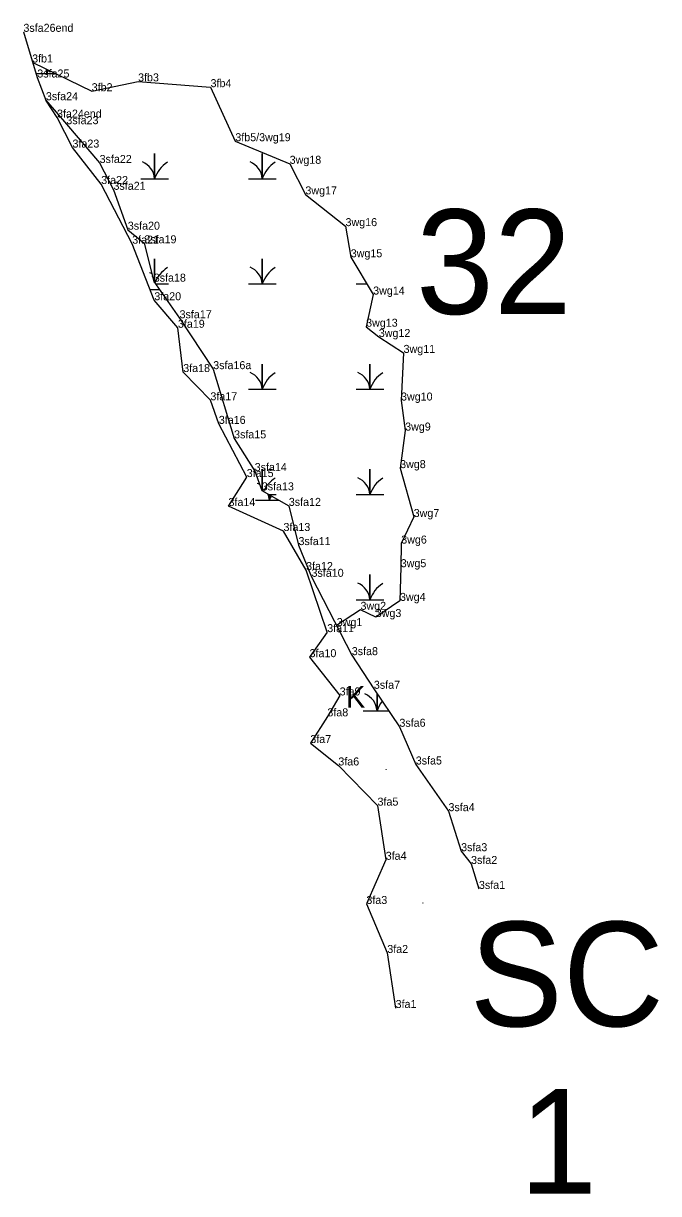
# Model space of a CAD drawing. Extents: x 2072529 to 2268796, y 436423 to 470397.
# Drawn here: x 2096855 to 2097252, y 457983 to 458714 of the extents above; entities that cross this region are included whole.
import ezdxf

# ---------------------------------------------------------------- set-up
doc = ezdxf.new("R2010")
doc.units = 0
for name, color, linetype in [('Default', 7, 'Continuous'), ('Exist Environmental Wetland Boundary', 7, 'Continuous'), ('Exist Environmental Wetland Boundary Cogo Comment', 7, 'Continuous'), ('Exist Environmental Wetland Boundary Cogo Point CELL', 7, 'Continuous'), ('Exist Hydro Jurisdictional Stream or Body of Water NEU Mitigable', 7, 'Continuous'), ('Exist Hydro Jurisdictional Stream or Body of Water NEU Mitigable Cogo Comment', 7, 'Continuous'), ('Exist Hydro Swamp or Marsh', 7, 'Continuous')]:
    doc.layers.add(name, color=color, linetype=linetype)

msp = doc.modelspace()

# ---------------------------------------------------------------- linework, layer by layer
at = {"layer": 'Exist Environmental Wetland Boundary'}
for points in [[(2096860.83, 458690.07), (2096897.68, 458672.06), (2096926.66, 458678.2), (2096971.94, 458674.58), (2096987.39, 458640.81), (2097021.34, 458626.7), (2097031.16, 458607.58), (2097056.24, 458587.74), (2097059.48, 458568.27), (2097073.5, 458544.99), (2097069.09, 458524.88), (2097077.01, 458518.46), (2097092.48, 458508.52), (2097090.89, 458478.76), (2097093.47, 458459.98), (2097090.32, 458436.51), (2097098.79, 458405.97), (2097091.02, 458389.36), (2097090.7, 458374.6), (2097090.23, 458353.53), (2097075.1, 458343.45), (2097065.58, 458347.97), (2097050.53, 458338.26)], [(2097044.8, 458334.03), (2097031.6, 458372.82), (2097017.47, 458397.22), (2096983.13, 458412.82), (2096994.52, 458430.92), (2096977.09, 458464.16), (2096971.83, 458478.91), (2096954.86, 458496.55), (2096951.55, 458524.23), (2096936.8, 458541.42), (2096922.99, 458576.77), (2096903.61, 458614.06), (2096885.7, 458636.84), (2096876.04, 458655.57), (2096869.09, 458666.44)], [(2097044.8, 458334.03), (2097033.77, 458318.37), (2097052.57, 458294.46), (2097044.9, 458281.4), (2097034.25, 458264.71), (2097051.74, 458250.7), (2097076.22, 458225.6), (2097081.32, 458191.76), (2097069.26, 458164.15), (2097082.3, 458133.52), (2097087.51, 458099.12)]]:
    msp.add_lwpolyline(points, dxfattribs=at)
at = {"layer": 'Exist Environmental Wetland Boundary Cogo Point CELL'}
for p, q in [((2096855.04, 458709.17), (2096855.04, 458709.17)), ((2096860.83, 458690.07), (2096860.83, 458690.07)), ((2096863.7, 458680.63), (2096863.7, 458680.63)), ((2096926.66, 458678.2), (2096926.66, 458678.2)), ((2096971.94, 458674.58), (2096971.94, 458674.58)), ((2096869.09, 458666.44), (2096869.09, 458666.44)), ((2096897.68, 458672.06), (2096897.68, 458672.06)), ((2096876.04, 458655.57), (2096876.04, 458655.57)), ((2096881.86, 458651.45), (2096881.86, 458651.45)), ((2096885.7, 458636.84), (2096885.7, 458636.84)), ((2096987.39, 458640.81), (2096987.39, 458640.81)), ((2096902.64, 458627.22), (2096902.64, 458627.22)), ((2097021.34, 458626.7), (2097021.34, 458626.7)), ((2096903.61, 458614.06), (2096903.61, 458614.06)), ((2096911.29, 458610.45), (2096911.29, 458610.45)), ((2097031.16, 458607.58), (2097031.16, 458607.58)), ((2096920.24, 458585.51), (2096920.24, 458585.51)), ((2097056.24, 458587.74), (2097056.24, 458587.74)), ((2096922.99, 458576.77), (2096922.99, 458576.77)), ((2096930.55, 458577.02), (2096930.55, 458577.02)), ((2097059.48, 458568.27), (2097059.48, 458568.27)), ((2096936.44, 458553.05), (2096936.44, 458553.05)), ((2097073.5, 458544.99), (2097073.5, 458544.99)), ((2096936.8, 458541.42), (2096936.8, 458541.42)), ((2096952.58, 458530.17), (2096952.58, 458530.17)), ((2096951.55, 458524.23), (2096951.55, 458524.23)), ((2097069.09, 458524.88), (2097069.09, 458524.88)), ((2097077.01, 458518.46), (2097077.01, 458518.46)), ((2097092.48, 458508.52), (2097092.48, 458508.52)), ((2096973.59, 458498.37), (2096973.59, 458498.37)), ((2096954.86, 458496.55), (2096954.86, 458496.55)), ((2096971.83, 458478.91), (2096971.83, 458478.91)), ((2097090.89, 458478.76), (2097090.89, 458478.76)), ((2096977.09, 458464.16), (2096977.09, 458464.16)), ((2096986.61, 458455.11), (2096986.61, 458455.11)), ((2097093.47, 458459.98), (2097093.47, 458459.98)), ((2096999.48, 458434.68), (2096999.48, 458434.68)), ((2097090.32, 458436.51), (2097090.32, 458436.51)), ((2096994.52, 458430.92), (2096994.52, 458430.92)), ((2097003.9, 458422.62), (2097003.9, 458422.62)), ((2096983.13, 458412.82), (2096983.13, 458412.82)), ((2097020.8, 458412.92), (2097020.8, 458412.92)), ((2097098.79, 458405.97), (2097098.79, 458405.97)), ((2097017.47, 458397.22), (2097017.47, 458397.22)), ((2097026.85, 458388.41), (2097026.85, 458388.41)), ((2097091.02, 458389.36), (2097091.02, 458389.36)), ((2097090.7, 458374.6), (2097090.7, 458374.6)), ((2097031.6, 458372.82), (2097031.6, 458372.82)), ((2097034.99, 458368.6), (2097034.99, 458368.6)), ((2097090.23, 458353.53), (2097090.23, 458353.53)), ((2097065.58, 458347.97), (2097065.58, 458347.97)), ((2097050.53, 458338.26), (2097050.53, 458338.26)), ((2097075.1, 458343.45), (2097075.1, 458343.45)), ((2097044.8, 458334.03), (2097044.8, 458334.03)), ((2097033.77, 458318.37), (2097033.77, 458318.37)), ((2097060.12, 458319.64), (2097060.12, 458319.64)), ((2097052.57, 458294.46), (2097052.57, 458294.46)), ((2097073.93, 458298.62), (2097073.93, 458298.62)), ((2097044.9, 458281.4), (2097044.9, 458281.4)), ((2097089.88, 458274.88), (2097089.88, 458274.88)), ((2097034.25, 458264.71), (2097034.25, 458264.71)), ((2097051.74, 458250.7), (2097051.74, 458250.7)), ((2097100.09, 458251.3), (2097100.09, 458251.3)), ((2097076.22, 458225.6), (2097076.22, 458225.6)), ((2097120.54, 458222.14), (2097120.54, 458222.14)), ((2097081.32, 458191.76), (2097081.32, 458191.76)), ((2097128.41, 458197.13), (2097128.41, 458197.13)), ((2097134.63, 458189.14), (2097134.63, 458189.14)), ((2097139.55, 458173.55), (2097139.55, 458173.55)), ((2097069.26, 458164.15), (2097069.26, 458164.15)), ((2097082.3, 458133.52), (2097082.3, 458133.52)), ((2097087.51, 458099.12), (2097087.51, 458099.12))]:
    msp.add_line(p, q, dxfattribs=at)
at = {"layer": 'Exist Hydro Jurisdictional Stream or Body of Water NEU Mitigable'}
msp.add_lwpolyline([(2096855.04, 458709.17), (2096863.7, 458680.63), (2096869.09, 458666.44), (2096881.86, 458651.45), (2096902.64, 458627.22), (2096911.29, 458610.45), (2096920.24, 458585.51), (2096930.55, 458577.02), (2096936.44, 458553.05), (2096952.58, 458530.17), (2096973.59, 458498.37), (2096986.61, 458455.11), (2096999.48, 458434.68), (2097003.9, 458422.62), (2097020.8, 458412.92), (2097026.85, 458388.41), (2097034.99, 458368.6), (2097060.12, 458319.64), (2097073.93, 458298.62), (2097089.88, 458274.88), (2097100.09, 458251.3), (2097120.54, 458222.14), (2097128.41, 458197.13), (2097134.63, 458189.14), (2097139.55, 458173.55)], dxfattribs=at)
at = {"layer": 'Exist Hydro Swamp or Marsh'}
for p, q in [((2097081.65, 458248.29), (2097081.65, 458248.29)), ((2097104.51, 458164.76), (2097104.51, 458164.76))]:
    msp.add_line(p, q, dxfattribs=at)
for points in [[(2096862.92, 458683.2), (2096869.73, 458683.2), (2096869.73, 458685.72)], [(2096869.73, 458685.72), (2096869.73, 458683.2), (2096874.89, 458683.2)], [(2096928.38, 458617.4), (2096936.98, 458617.4), (2096936.98, 458633.18), (2096936.98, 458617.4), (2096945.58, 458617.4)], [(2096995.63, 458617.4), (2097004.23, 458617.4), (2097004.23, 458633.18), (2097004.23, 458617.4), (2097012.83, 458617.4)], [(2096936.98, 458552.29), (2096936.98, 458567.38), (2096936.98, 458552.29)], [(2096995.63, 458551.6), (2097004.23, 458551.6), (2097004.23, 458567.38), (2097004.23, 458551.6), (2097012.83, 458551.6)], [(2096937.47, 458551.6), (2096945.58, 458551.6)], [(2097062.88, 458551.6), (2097069.52, 458551.6)], [(2096934.18, 458548.13), (2096939.92, 458548.13)], [(2096995.63, 458485.8), (2097004.23, 458485.8), (2097004.23, 458501.58), (2097004.23, 458485.8), (2097012.83, 458485.8)], [(2097062.88, 458485.8), (2097071.48, 458485.8), (2097071.48, 458501.58), (2097071.48, 458485.8), (2097080.08, 458485.8)], [(2097004.23, 458422.43), (2097004.23, 458435.78), (2097004.23, 458422.43)], [(2097062.88, 458420), (2097071.48, 458420), (2097071.48, 458435.78), (2097071.48, 458420), (2097080.08, 458420)], [(2097000.05, 458416.53), (2097008.65, 458416.53), (2097008.65, 458419.89)], [(2097008.47, 458420), (2097012.83, 458420)], [(2097008.65, 458419.89), (2097008.65, 458416.53), (2097014.51, 458416.53)], [(2097062.88, 458354.2), (2097071.48, 458354.2), (2097071.48, 458369.98), (2097071.48, 458354.2), (2097080.08, 458354.2)], [(2097067.3, 458284.93), (2097075.9, 458284.93), (2097075.9, 458295.68)], [(2097075.9, 458295.68), (2097075.9, 458284.93), (2097083.13, 458284.93)], [(2097081.58, 458248.24), (2097081.65, 458248.24), (2097081.65, 458248.36), (2097081.65, 458248.24), (2097081.71, 458248.24)], [(2097104.44, 458164.7), (2097104.51, 458164.7), (2097104.51, 458164.82), (2097104.51, 458164.7), (2097104.58, 458164.7)]]:
    msp.add_lwpolyline(points, dxfattribs=at)
for centre, radius, start, end in [((2096857.47, 458682.31), 12.3, 4.14034, 17.34856), ((2096887.97, 458677.14), 19.22, 154.84738, 161.62219), ((2096924.72, 458616.51), 12.3, 4.14034, 67.53497), ((2096955.22, 458611.34), 19.22, 122.12745, 161.62219), ((2096991.97, 458616.51), 12.3, 4.14034, 67.53497), ((2097022.47, 458611.34), 19.22, 122.12745, 161.62219), ((2096929.14, 458547.24), 12.3, 60.2219, 67.53497), ((2096924.72, 458550.71), 12.3, 7.94354, 27.55502), ((2096955.22, 458545.54), 19.22, 122.12745, 160.16285), ((2096991.97, 458550.71), 12.3, 4.14034, 67.53497), ((2097022.47, 458545.54), 19.22, 122.12745, 161.62219), ((2096991.97, 458484.91), 12.3, 4.14034, 67.53497), ((2097022.47, 458479.74), 19.22, 122.12745, 161.62219), ((2097059.22, 458484.91), 12.3, 4.14034, 67.53497), ((2097089.72, 458479.74), 19.22, 122.12745, 161.62219), ((2096996.39, 458415.64), 12.3, 59.86463, 67.53497), ((2097022.47, 458413.94), 19.22, 122.12745, 155.26633), ((2097059.22, 458419.11), 12.3, 4.14034, 67.53497), ((2097089.72, 458413.94), 19.22, 122.12745, 161.62219), ((2096996.39, 458415.64), 12.3, 4.14034, 22.92726), ((2097026.9, 458410.47), 19.22, 152.85121, 161.62219), ((2097059.22, 458353.31), 12.3, 4.14034, 67.53497), ((2097089.72, 458348.14), 19.22, 122.12745, 161.62219), ((2097063.64, 458284.04), 12.3, 4.14034, 67.53497), ((2097094.15, 458278.87), 19.22, 141.35216, 161.62219), ((2097081.55, 458248.23), 0.0984, 4.14034, 67.53497), ((2097081.79, 458248.19), 0.154, 122.12745, 161.62219), ((2097104.41, 458164.69), 0.0984, 4.14034, 67.53497), ((2097104.65, 458164.65), 0.154, 122.12745, 161.62219)]:
    msp.add_arc(centre, radius, start, end, dxfattribs=at)

# ---------------------------------------------------------------- texts
at = {"layer": 'Default'}
for s, p in [('32', (2097100.26, 458532.84)), ('SC', (2097133.71, 458087.69)), ('1', (2097164.81, 457983.14))]:
    msp.add_text(s, height=65.34, dxfattribs=at).set_placement(p)
at = {"layer": 'Exist Environmental Wetland Boundary Cogo Comment'}
for s, p in [('3fb1', (2096860.49, 458690.02)), ('3fb3', (2096926.66, 458678.2)), ('3fb2', (2096897.68, 458672.06)), ('3fb4', (2096971.94, 458674.58)), ('3fa24end', (2096876.04, 458655.57)), ('3fb5/3wg19', (2096987.39, 458640.81)), ('3fa23', (2096885.7, 458636.84)), ('3wg18', (2097021.34, 458626.7)), ('3fa22', (2096903.61, 458614.06)), ('3wg17', (2097031.16, 458607.58)), ('3wg16', (2097056.24, 458587.74)), ('3fa21', (2096922.99, 458576.77)), ('3wg15', (2097059.48, 458568.27)), ('3wg14', (2097073.5, 458544.99)), ('3fa20', (2096936.8, 458541.42)), ('3fa19', (2096951.55, 458524.23)), ('3wg13', (2097069.09, 458524.88)), ('3wg12', (2097077.01, 458518.46)), ('3wg11', (2097092.48, 458508.52)), ('3fa18', (2096954.86, 458496.55)), ('3fa17', (2096971.83, 458478.91)), ('3wg10', (2097090.89, 458478.76)), ('3fa16', (2096977.09, 458464.16)), ('3wg9', (2097093.47, 458459.98)), ('3wg8', (2097090.32, 458436.51)), ('3fa15', (2096994.52, 458430.92)), ('3fa14', (2096983.13, 458412.82)), ('3wg7', (2097098.79, 458405.97)), ('3fa13', (2097017.47, 458397.22)), ('3wg6', (2097091.02, 458389.36)), ('3fa12', (2097031.6, 458372.82)), ('3wg5', (2097090.7, 458374.6)), ('3wg2', (2097065.58, 458347.97)), ('3wg4', (2097090.23, 458353.53)), ('3wg3', (2097075.1, 458343.45)), ('3fa11', (2097044.8, 458334.03)), ('3wg1', (2097050.75, 458337.82)), ('3fa10', (2097033.77, 458318.37)), ('3fa9', (2097052.57, 458294.46)), ('3fa8', (2097044.9, 458281.4)), ('3fa7', (2097034.25, 458264.71)), ('3fa6', (2097051.74, 458250.7)), ('3fa5', (2097076.22, 458225.6)), ('3fa4', (2097081.32, 458191.76)), ('3fa3', (2097069.26, 458164.15)), ('3fa2', (2097082.3, 458133.52)), ('3fa1', (2097087.51, 458099.12))]:
    msp.add_text(s, height=5, dxfattribs=at).set_placement(p)
at = {"layer": 'Exist Hydro Jurisdictional Stream or Body of Water NEU Mitigable Cogo Comment'}
for s, p in [('3sfa26end', (2096855.04, 458709.17)), ('3sfa25', (2096863.7, 458680.63)), ('3sfa24', (2096869.09, 458666.44)), ('3sfa23', (2096881.86, 458651.45)), ('3sfa22', (2096902.64, 458627.22)), ('3sfa21', (2096911.29, 458610.45)), ('3sfa20', (2096920.24, 458585.51)), ('3sfa19', (2096930.55, 458577.02)), ('3sfa18', (2096936.44, 458553.05)), ('3sfa17', (2096952.58, 458530.17)), ('3sfa16a', (2096973.59, 458498.37)), ('3sfa15', (2096986.61, 458455.11)), ('3sfa14', (2096999.48, 458434.68)), ('3sfa13', (2097003.9, 458422.62)), ('3sfa12', (2097020.8, 458412.92)), ('3sfa11', (2097026.85, 458388.41)), ('3sfa10', (2097034.99, 458368.6)), ('3sfa8', (2097060.12, 458319.64)), ('3sfa7', (2097073.93, 458298.62)), ('3sfa6', (2097089.88, 458274.88)), ('3sfa5', (2097100.09, 458251.3)), ('3sfa4', (2097120.54, 458222.14)), ('3sfa3', (2097128.41, 458197.13)), ('3sfa2', (2097134.63, 458189.14)), ('3sfa1', (2097139.55, 458173.55))]:
    msp.add_text(s, height=5, dxfattribs=at).set_placement(p)
at = {"layer": 'Exist Hydro Swamp or Marsh'}
msp.add_text('K', height=13.6, dxfattribs=at).set_placement((2097056.48, 458286.72))

doc.saveas('drawing.dxf')
